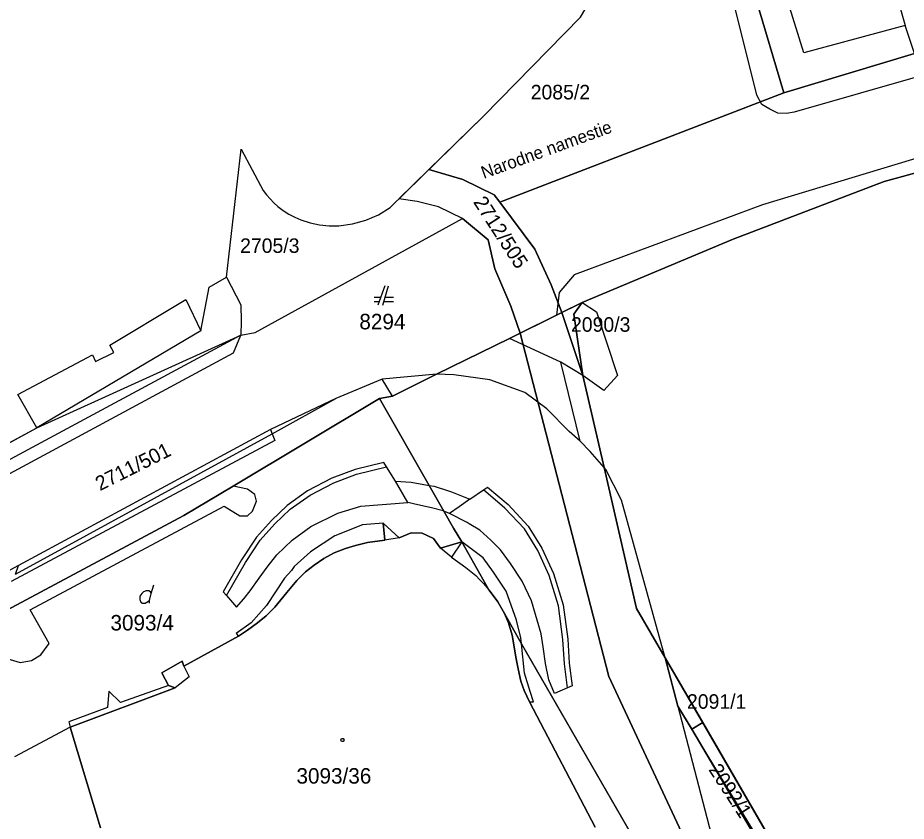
# Model space of a CAD drawing. Extents: x -263587 to -261993, y -1238795 to -1236748.
# Drawn here: x -263095.1 to -263003.3, y -1238329.6 to -1238246.6 of the extents above; entities that cross this region are included whole.
import ezdxf

# ---------------------------------------------------------------- set-up
doc = ezdxf.new("R2010")
doc.units = 0
doc.layers.add('Vrstva 1', color=7, linetype='Continuous')
doc.layers.add('Vrstva 3', color=7, linetype='Continuous')

msp = doc.modelspace()

# ---------------------------------------------------------------- linework, layer by layer
at = {"layer": 'Vrstva 1'}
for p, q in [((-263018.78, -1238254.62), (-263022.59, -1238239.19)), ((-263015.99, -1238254.37), (-263020.46, -1238239.35)), ((-263020.46, -1238239.35), (-263015.99, -1238254.37)), ((-263005.18, -1238241.31), (-263003.46, -1238247.42)), ((-262968.74, -1238243.17), (-263014.92, -1238256.39)), ((-263013.91, -1238250.27), (-263015.54, -1238245.06)), ((-263047.01, -1238256.8), (-263036.98, -1238246.57)), ((-263003.46, -1238247.42), (-263013.91, -1238250.27)), ((-263002.51, -1238250.33), (-263003.46, -1238247.42)), ((-263002.51, -1238250.33), (-263015.99, -1238254.37)), ((-263015.99, -1238254.37), (-263002.51, -1238250.33)), ((-263018.25, -1238255.59), (-263018.78, -1238254.62)), ((-263017.45, -1238256.08), (-263018.25, -1238255.59)), ((-263016.6, -1238256.48), (-263017.45, -1238256.08)), ((-263014.92, -1238256.39), (-263015.72, -1238256.52)), ((-263056.65, -1238266.21), (-263047.01, -1238256.8)), ((-263015.72, -1238256.52), (-263016.6, -1238256.48)), ((-262993.54, -1238258.48), (-263018.2, -1238265.93)), ((-263005.63, -1238263.53), (-262991, -1238259.57)), ((-262991, -1238259.57), (-263005.63, -1238263.53)), ((-263073.56, -1238273.42), (-263072.04, -1238260.2)), ((-263072.04, -1238260.2), (-263069.75, -1238264.45)), ((-263021.23, -1238269.49), (-263005.63, -1238263.53)), ((-263005.63, -1238263.53), (-263021.23, -1238269.49)), ((-263069.75, -1238264.45), (-263069.42, -1238264.9)), ((-263069.42, -1238264.9), (-263069.05, -1238265.33)), ((-263069.05, -1238265.33), (-263068.66, -1238265.73)), ((-263068.66, -1238265.73), (-263068.24, -1238266.11)), ((-263068.24, -1238266.11), (-263067.69, -1238266.53)), ((-263057.86, -1238266.97), (-263056.65, -1238266.21)), ((-263018.2, -1238265.93), (-263037.63, -1238273.16)), ((-263067.69, -1238266.53), (-263067.11, -1238266.91)), ((-263067.11, -1238266.91), (-263066.5, -1238267.23)), ((-263066.5, -1238267.23), (-263065.86, -1238267.51)), ((-263059.16, -1238267.54), (-263057.86, -1238266.97)), ((-263065.86, -1238267.51), (-263064.91, -1238267.81)), ((-263064.91, -1238267.81), (-263063.93, -1238268.01)), ((-263063.93, -1238268.01), (-263062.94, -1238268.1)), ((-263062.94, -1238268.1), (-263061.94, -1238268.1)), ((-263061.94, -1238268.1), (-263060.53, -1238267.92)), ((-263060.53, -1238267.92), (-263059.16, -1238267.54)), ((-263036.8, -1238276.02), (-263021.23, -1238269.49)), ((-263021.23, -1238269.49), (-263036.8, -1238276.02)), ((-263075.32, -1238274.44), (-263073.56, -1238273.42)), ((-263073.56, -1238273.42), (-263072.06, -1238276.26)), ((-263037.63, -1238273.16), (-263039.19, -1238274.98)), ((-263076.18, -1238278.94), (-263075.32, -1238274.44)), ((-263057.2, -1238274.32), (-263057.9, -1238276.32)), ((-263057.4, -1238276.32), (-263056.8, -1238274.32)), ((-263057.62, -1238275.52), (-263058.3, -1238275.52)), ((-263056.3, -1238275.52), (-263057.16, -1238275.52)), ((-263039.19, -1238274.98), (-263039.46, -1238277.33)), ((-263085.58, -1238280.44), (-263078.25, -1238276.02)), ((-263078.25, -1238276.02), (-263077.73, -1238275.72)), ((-263077.73, -1238275.72), (-263076.18, -1238278.94)), ((-263072.06, -1238276.26), (-263072.02, -1238277.94)), ((-263058.3, -1238275.92), (-263057.76, -1238275.92)), ((-263057.28, -1238275.92), (-263056.3, -1238275.92)), ((-263039.46, -1238277.33), (-263036.8, -1238276.02)), ((-263036.8, -1238276.02), (-263039.46, -1238277.33)), ((-263036.8, -1238276.02), (-263037.68, -1238277.24)), ((-263037.68, -1238277.24), (-263036.8, -1238276.02)), ((-263036.8, -1238276.02), (-263035.32, -1238277)), ((-263044.32, -1238279.73), (-263039.46, -1238277.33)), ((-263039.46, -1238277.33), (-263044.32, -1238279.73)), ((-263037.68, -1238277.24), (-263036.73, -1238283.58)), ((-263036.73, -1238283.58), (-263037.68, -1238277.24)), ((-263035.32, -1238277), (-263033.15, -1238283.56)), ((-263072.02, -1238277.94), (-263072.06, -1238279.41)), ((-263076.18, -1238278.94), (-263093.14, -1238288.96)), ((-263072.06, -1238279.41), (-263159.9, -1238326.66)), ((-263072.81, -1238281.23), (-263072.06, -1238279.41)), ((-263051.85, -1238283.44), (-263044.32, -1238279.73)), ((-263044.32, -1238279.73), (-263051.85, -1238283.44)), ((-263039.03, -1238282.18), (-263044.32, -1238279.73)), ((-263087.06, -1238282.11), (-263085.19, -1238281.19)), ((-263085.19, -1238281.19), (-263085.58, -1238280.44)), ((-263159.27, -1238327.85), (-263072.81, -1238281.23)), ((-263095.09, -1238285.51), (-263087.38, -1238281.43)), ((-263087.38, -1238281.43), (-263087.06, -1238282.11)), ((-263036.73, -1238283.58), (-263039.03, -1238282.18)), ((-263037.03, -1238290.33), (-263039.03, -1238282.18)), ((-263057.46, -1238283.94), (-263062.25, -1238285.94)), ((-263051.85, -1238283.44), (-263057.46, -1238283.94)), ((-263056.4, -1238285.69), (-263057.46, -1238283.94)), ((-263056.4, -1238285.69), (-263051.85, -1238283.44)), ((-263051.85, -1238283.44), (-263056.4, -1238285.69)), ((-263050.08, -1238283.5), (-263051.85, -1238283.44)), ((-263046.34, -1238284.03), (-263050.08, -1238283.5)), ((-263036.73, -1238283.58), (-263034.55, -1238293.07)), ((-263034.55, -1238293.07), (-263036.73, -1238283.58)), ((-263034.58, -1238285.12), (-263036.73, -1238283.58)), ((-263033.15, -1238283.56), (-263034.58, -1238285.12)), ((-263042.74, -1238285.32), (-263046.34, -1238284.03)), ((-263093.14, -1238288.96), (-263095.09, -1238285.51)), ((-263057.73, -1238285.95), (-263056.4, -1238285.69)), ((-263056.4, -1238285.69), (-263057.73, -1238285.95)), ((-263040.48, -1238287.01), (-263042.74, -1238285.32)), ((-263072.86, -1238294.99), (-263057.73, -1238285.95)), ((-263057.73, -1238285.95), (-263072.86, -1238294.99)), ((-263062.25, -1238285.94), (-263069, -1238289.13)), ((-263068.84, -1238289.58), (-263062.25, -1238285.94)), ((-263057.73, -1238285.95), (-263052.62, -1238294.91)), ((-263052.62, -1238294.91), (-263057.73, -1238285.95)), ((-263038.16, -1238289.34), (-263040.48, -1238287.01)), ((-263105.46, -1238295.68), (-263093.14, -1238288.96)), ((-263069, -1238289.13), (-263095.04, -1238303.19)), ((-263069, -1238289.13), (-263068.84, -1238289.58)), ((-263037.03, -1238290.33), (-263038.16, -1238289.34)), ((-263068.54, -1238290.28), (-263095.77, -1238304.83)), ((-263095.34, -1238304.07), (-263068.84, -1238289.58)), ((-263068.84, -1238289.58), (-263068.54, -1238290.28)), ((-263035.98, -1238291.42), (-263037.03, -1238290.33)), ((-263034.55, -1238293.07), (-263035.98, -1238291.42)), ((-263057.29, -1238292.56), (-263060.26, -1238293.27)), ((-263060.11, -1238293.75), (-263057.01, -1238293)), ((-263057.01, -1238293), (-263057.29, -1238292.56)), ((-263056.09, -1238294.47), (-263057.01, -1238293)), ((-263034.55, -1238293.07), (-263031.2, -1238307.61)), ((-263031.2, -1238307.61), (-263034.55, -1238293.07)), ((-263034.38, -1238293.26), (-263034.55, -1238293.07)), ((-263060.26, -1238293.27), (-263062.65, -1238294.18)), ((-263062.45, -1238294.64), (-263060.11, -1238293.75)), ((-263032.77, -1238296.42), (-263034.38, -1238293.26)), ((-263062.65, -1238294.18), (-263065.18, -1238295.48)), ((-263064.92, -1238295.91), (-263062.45, -1238294.64)), ((-263054.81, -1238296.66), (-263056.09, -1238294.47)), ((-263056.09, -1238294.47), (-263054.47, -1238294.59)), ((-263054.47, -1238294.59), (-263052.77, -1238294.88)), ((-263052.77, -1238294.88), (-263052.62, -1238294.91)), ((-263052.62, -1238294.91), (-263051.09, -1238297.58)), ((-263051.09, -1238297.58), (-263052.62, -1238294.91)), ((-263052.62, -1238294.91), (-263052.1, -1238294.99)), ((-263077.96, -1238298.03), (-263072.86, -1238294.99)), ((-263072.86, -1238294.99), (-263077.96, -1238298.03)), ((-263071.36, -1238295.31), (-263072.86, -1238294.99)), ((-263070.63, -1238295.84), (-263071.36, -1238295.31)), ((-263070.44, -1238296.54), (-263070.63, -1238295.84)), ((-263065.18, -1238295.48), (-263067.29, -1238296.98)), ((-263052.1, -1238294.99), (-263050.5, -1238295.5)), ((-263050.5, -1238295.5), (-263050.31, -1238295.56)), ((-263050.31, -1238295.56), (-263048.42, -1238296.34)), ((-263048.42, -1238296.34), (-263047.02, -1238295.38)), ((-263047.02, -1238295.38), (-263046.6, -1238295.08)), ((-263044.8, -1238297.26), (-263047.02, -1238295.38)), ((-263046.6, -1238295.08), (-263044.45, -1238296.89)), ((-263070.85, -1238297.58), (-263070.44, -1238296.54)), ((-263066.97, -1238297.37), (-263064.92, -1238295.91)), ((-263059.68, -1238297.07), (-263054.81, -1238296.66)), ((-263053.78, -1238296.91), (-263054.81, -1238296.66)), ((-263048.42, -1238296.34), (-263049.53, -1238297.12)), ((-263028.23, -1238312.73), (-263032.77, -1238296.42)), ((-263093.83, -1238307.77), (-263073.79, -1238297.04)), ((-263073.79, -1238297.04), (-263072.16, -1238298.07)), ((-263071.39, -1238298.04), (-263070.85, -1238297.58)), ((-263067.29, -1238296.98), (-263068.91, -1238298.53)), ((-263068.55, -1238298.88), (-263066.97, -1238297.37)), ((-263062.04, -1238297.77), (-263059.68, -1238297.07)), ((-263052.38, -1238297.23), (-263053.78, -1238296.91)), ((-263051.16, -1238297.55), (-263052.38, -1238297.23)), ((-263051.09, -1238297.58), (-263051.16, -1238297.55)), ((-263051.09, -1238297.58), (-263050.1, -1238299.31)), ((-263050.1, -1238299.31), (-263051.09, -1238297.58)), ((-263050.51, -1238297.81), (-263051.09, -1238297.58)), ((-263049.53, -1238297.12), (-263050.51, -1238297.81)), ((-263042.78, -1238299.41), (-263044.8, -1238297.26)), ((-263044.45, -1238296.89), (-263042.38, -1238299.11)), ((-263098.56, -1238309.04), (-263077.96, -1238298.03)), ((-263077.96, -1238298.03), (-263098.56, -1238309.04)), ((-263072.16, -1238298.07), (-263071.39, -1238298.04)), ((-263068.91, -1238298.53), (-263070.46, -1238300.25)), ((-263064.82, -1238299.16), (-263062.04, -1238297.77)), ((-263048.68, -1238298.75), (-263050.51, -1238297.81)), ((-263070.06, -1238300.55), (-263068.55, -1238298.88)), ((-263066.75, -1238300.57), (-263064.82, -1238299.16)), ((-263059.49, -1238298.97), (-263062.35, -1238300.11)), ((-263057.38, -1238298.8), (-263059.49, -1238298.97)), ((-263057.18, -1238300.57), (-263057.38, -1238298.8)), ((-263057.38, -1238298.8), (-263055.72, -1238300.34)), ((-263055.72, -1238300.34), (-263057.38, -1238298.8)), ((-263057.38, -1238298.8), (-263057.18, -1238300.57)), ((-263050.1, -1238299.31), (-263049.24, -1238300.74)), ((-263049.24, -1238300.74), (-263050.1, -1238299.31)), ((-263048.47, -1238298.88), (-263048.68, -1238298.75)), ((-263047.39, -1238299.54), (-263048.47, -1238298.88)), ((-263046.23, -1238300.56), (-263047.39, -1238299.54)), ((-263041.41, -1238301.62), (-263042.78, -1238299.41)), ((-263042.38, -1238299.11), (-263040.97, -1238301.38)), ((-263070.46, -1238300.25), (-263072, -1238302.61)), ((-263062.35, -1238300.11), (-263064.87, -1238301.77)), ((-263055.72, -1238300.34), (-263057.18, -1238300.57)), ((-263055.72, -1238300.34), (-263054.47, -1238299.8)), ((-263054.47, -1238299.8), (-263055.72, -1238300.34)), ((-263054.47, -1238299.8), (-263053.34, -1238299.84)), ((-263053.34, -1238299.84), (-263054.47, -1238299.8)), ((-263053.34, -1238299.84), (-263052.18, -1238300.41)), ((-263052.18, -1238300.41), (-263053.34, -1238299.84)), ((-263052.18, -1238300.41), (-263051.43, -1238301.4)), ((-263051.43, -1238301.4), (-263052.18, -1238300.41)), ((-263071.57, -1238302.88), (-263070.06, -1238300.55)), ((-263068.35, -1238302.07), (-263066.75, -1238300.57)), ((-263061.26, -1238301.43), (-263060.21, -1238301.11)), ((-263060.21, -1238301.11), (-263061.26, -1238301.43)), ((-263060.21, -1238301.11), (-263058.98, -1238300.8)), ((-263058.98, -1238300.8), (-263060.21, -1238301.11)), ((-263058.98, -1238300.8), (-263057.18, -1238300.57)), ((-263057.18, -1238300.57), (-263058.98, -1238300.8)), ((-263051.43, -1238301.4), (-263049.24, -1238300.74)), ((-263049.24, -1238300.74), (-263051.43, -1238301.4)), ((-263049.24, -1238300.74), (-263050.31, -1238302.33)), ((-263049.24, -1238300.74), (-263046.46, -1238305.68)), ((-263046.46, -1238305.68), (-263049.24, -1238300.74)), ((-263047.04, -1238302.4), (-263049.24, -1238300.74)), ((-263045.24, -1238301.56), (-263046.23, -1238300.56)), ((-263040.97, -1238301.38), (-263039.76, -1238304.02)), ((-263069.36, -1238303.36), (-263068.35, -1238302.07)), ((-263064.87, -1238301.77), (-263066.55, -1238303.28)), ((-263063.48, -1238302.46), (-263062.44, -1238301.89)), ((-263062.44, -1238301.89), (-263063.48, -1238302.46)), ((-263062.44, -1238301.89), (-263061.26, -1238301.43)), ((-263061.26, -1238301.43), (-263062.44, -1238301.89)), ((-263050.31, -1238302.33), (-263051.43, -1238301.4)), ((-263044.2, -1238302.98), (-263045.24, -1238301.56)), ((-263040.23, -1238304.2), (-263041.41, -1238301.62)), ((-263095.04, -1238303.19), (-263110.25, -1238311.4)), ((-263095.34, -1238304.07), (-263095.04, -1238303.19)), ((-263072, -1238302.61), (-263073.88, -1238305.89)), ((-263073.53, -1238306.29), (-263071.57, -1238302.88)), ((-263065.39, -1238303.84), (-263064.5, -1238303.13)), ((-263064.5, -1238303.13), (-263065.39, -1238303.84)), ((-263064.5, -1238303.13), (-263063.48, -1238302.46)), ((-263063.48, -1238302.46), (-263064.5, -1238303.13)), ((-263050.31, -1238302.33), (-263048.83, -1238303.39)), ((-263045.98, -1238303.88), (-263047.04, -1238302.4)), ((-263043.01, -1238304.8), (-263044.2, -1238302.98)), ((-263070.16, -1238304.5), (-263069.36, -1238303.36)), ((-263066.84, -1238303.7), (-263067.54, -1238304.5)), ((-263066.55, -1238303.28), (-263066.84, -1238303.7)), ((-263066.27, -1238304.72), (-263065.39, -1238303.84)), ((-263065.39, -1238303.84), (-263066.27, -1238304.72)), ((-263048.83, -1238303.39), (-263047.78, -1238304.21)), ((-263044.66, -1238305.84), (-263045.98, -1238303.88)), ((-263039.76, -1238304.02), (-263038.77, -1238307.24)), ((-263071.09, -1238305.81), (-263070.16, -1238304.5)), ((-263067.54, -1238304.5), (-263069.42, -1238307.32)), ((-263067.33, -1238305.96), (-263066.27, -1238304.72)), ((-263066.27, -1238304.72), (-263067.33, -1238305.96)), ((-263047.78, -1238304.21), (-263047.38, -1238304.66)), ((-263047.38, -1238304.66), (-263047.02, -1238305.05)), ((-263047.02, -1238305.05), (-263046.46, -1238305.68)), ((-263042.04, -1238306.84), (-263043.01, -1238304.8)), ((-263039.26, -1238307.35), (-263040.23, -1238304.2)), ((-263081.31, -1238306.07), (-263081.04, -1238305.17)), ((-263073.88, -1238305.89), (-263073.53, -1238306.29)), ((-263071.77, -1238306.61), (-263071.09, -1238305.81)), ((-263068.54, -1238307.47), (-263067.33, -1238305.96)), ((-263067.33, -1238305.96), (-263068.54, -1238307.47)), ((-263046.46, -1238305.68), (-263046.2, -1238305.99)), ((-263046.2, -1238305.99), (-263046.46, -1238305.68)), ((-263043.58, -1238308.82), (-263044.66, -1238305.84)), ((-263073.53, -1238306.29), (-263072.5, -1238307.47)), ((-263072.5, -1238307.47), (-263071.77, -1238306.61)), ((-263046.2, -1238305.99), (-263045.52, -1238306.94)), ((-263045.52, -1238306.94), (-263046.2, -1238305.99)), ((-263041.04, -1238310.23), (-263042.04, -1238306.84)), ((-263091.87, -1238311.22), (-263093.83, -1238307.77)), ((-263069.42, -1238307.32), (-263071, -1238309.11)), ((-263069.45, -1238308.37), (-263068.54, -1238307.47)), ((-263068.54, -1238307.47), (-263069.45, -1238308.37)), ((-263045.52, -1238306.94), (-263044.82, -1238308.12)), ((-263044.82, -1238308.12), (-263045.52, -1238306.94)), ((-263038.81, -1238310.82), (-263039.26, -1238307.35)), ((-263038.77, -1238307.24), (-263038.31, -1238310.77)), ((-263031.2, -1238307.61), (-263028.23, -1238312.73)), ((-263028.23, -1238312.73), (-263031.2, -1238307.61)), ((-263070.33, -1238309.11), (-263069.45, -1238308.37)), ((-263069.45, -1238308.37), (-263070.33, -1238309.11)), ((-263044.82, -1238308.12), (-263044.43, -1238309.1)), ((-263044.43, -1238309.1), (-263044.82, -1238308.12)), ((-263044.82, -1238308.12), (-263043.08, -1238311.28)), ((-263043.08, -1238311.28), (-263044.82, -1238308.12)), ((-263071, -1238309.11), (-263072.55, -1238310.2)), ((-263071.36, -1238309.87), (-263070.33, -1238309.11)), ((-263070.33, -1238309.11), (-263071.36, -1238309.87)), ((-263044.43, -1238309.1), (-263044.03, -1238310.39)), ((-263044.03, -1238310.39), (-263044.43, -1238309.1)), ((-263043.16, -1238310.66), (-263043.58, -1238308.82)), ((-263077.94, -1238313.59), (-263072.3, -1238310.46)), ((-263072.3, -1238310.46), (-263077.94, -1238313.59)), ((-263072.55, -1238310.2), (-263072.3, -1238310.46)), ((-263072.3, -1238310.46), (-263071.36, -1238309.87)), ((-263071.36, -1238309.87), (-263072.3, -1238310.46)), ((-263044.03, -1238310.39), (-263043.63, -1238312.83)), ((-263043.63, -1238312.83), (-263044.03, -1238310.39)), ((-263040.84, -1238311.57), (-263041.04, -1238310.23)), ((-263092.72, -1238312.4), (-263091.87, -1238311.22)), ((-263043.08, -1238311.28), (-263043.16, -1238310.66)), ((-263043.08, -1238311.28), (-263031.71, -1238330.94)), ((-263031.71, -1238330.94), (-263043.08, -1238311.28)), ((-263042.76, -1238314.29), (-263043.08, -1238311.28)), ((-263038.65, -1238313.32), (-263038.81, -1238310.82)), ((-263038.31, -1238310.77), (-263038.16, -1238313.28)), ((-263093.69, -1238312.98), (-263092.72, -1238312.4)), ((-263040.61, -1238313.3), (-263040.84, -1238311.57)), ((-263096.56, -1238312.67), (-263094.86, -1238313.18)), ((-263094.86, -1238313.18), (-263093.69, -1238312.98)), ((-263080.21, -1238314.26), (-263078.13, -1238313.06)), ((-263078.13, -1238313.06), (-263080.21, -1238314.26)), ((-263078.13, -1238313.06), (-263077.94, -1238313.59)), ((-263077.94, -1238313.59), (-263078.13, -1238313.06)), ((-263043.63, -1238312.83), (-263043.44, -1238313.84)), ((-263043.44, -1238313.84), (-263043.63, -1238312.83)), ((-263040.25, -1238314.99), (-263040.61, -1238313.3)), ((-263038.33, -1238315.81), (-263038.65, -1238313.32)), ((-263038.16, -1238313.28), (-263037.86, -1238315.6)), ((-263028.23, -1238312.73), (-263011.78, -1238341.08)), ((-263011.78, -1238341.08), (-263028.23, -1238312.73)), ((-263026.93, -1238317.7), (-263028.23, -1238312.73)), ((-263077.94, -1238313.59), (-263077.39, -1238314.66)), ((-263043.44, -1238313.84), (-263043.14, -1238315.12)), ((-263043.14, -1238315.12), (-263043.44, -1238313.84)), ((-263079.52, -1238315.57), (-263080.21, -1238314.26)), ((-263080.21, -1238314.26), (-263079.52, -1238315.57)), ((-263077.39, -1238314.66), (-263078.85, -1238315.8)), ((-263043.14, -1238315.12), (-263042.79, -1238316.09)), ((-263042.79, -1238316.09), (-263043.14, -1238315.12)), ((-263042.2, -1238316.19), (-263042.76, -1238314.29)), ((-263039.67, -1238316.4), (-263040.25, -1238314.99)), ((-263089.7, -1238319.88), (-263078.85, -1238315.8)), ((-263078.85, -1238315.8), (-263089.7, -1238319.88)), ((-263079.52, -1238315.57), (-263084.49, -1238317.31)), ((-263078.85, -1238315.8), (-263079.52, -1238315.57)), ((-263079.52, -1238315.57), (-263078.85, -1238315.8)), ((-263038.33, -1238315.81), (-263039.67, -1238316.4)), ((-263037.86, -1238315.6), (-263038.33, -1238315.81)), ((-263085.69, -1238316.14), (-263085.85, -1238317.85)), ((-263084.49, -1238317.31), (-263085.69, -1238316.14)), ((-263042.79, -1238316.09), (-263042.26, -1238317.26)), ((-263042.26, -1238317.26), (-263042.79, -1238316.09)), ((-263041.84, -1238317.26), (-263042.2, -1238316.19)), ((-263085.85, -1238317.85), (-263089.83, -1238319.33)), ((-263042.26, -1238317.26), (-263035.46, -1238330.2)), ((-263035.46, -1238330.2), (-263042.26, -1238317.26)), ((-263042.26, -1238317.26), (-263041.84, -1238317.26)), ((-263026.93, -1238317.7), (-263022.5, -1238334.79)), ((-263012.31, -1238341.74), (-263026.93, -1238317.7)), ((-263089.83, -1238319.33), (-263089.7, -1238319.88)), ((-263089.7, -1238319.88), (-263095.43, -1238322.94)), ((-263086.55, -1238330.28), (-263089.7, -1238319.88)), ((-263089.7, -1238319.88), (-263086.55, -1238330.28))]:
    msp.add_line(p, q, dxfattribs=at)
msp.add_lwpolyline([(-263081.49, -1238307.06), (-263081.49, -1238306.79), (-263081.31, -1238306.07), (-263081.4, -1238305.89), (-263081.58, -1238305.8), (-263081.85, -1238305.8), (-263082.12, -1238305.89), (-263082.3, -1238306.07), (-263082.48, -1238306.34), (-263082.48, -1238306.7), (-263082.39, -1238306.97), (-263082.21, -1238307.06), (-263081.94, -1238307.06), (-263081.76, -1238306.97), (-263081.49, -1238306.79)], dxfattribs=at)
msp.add_lwpolyline([(-263061.48, -1238321.05), (-263061.39, -1238321.2), (-263061.48, -1238321.35), (-263061.66, -1238321.35), (-263061.75, -1238321.2), (-263061.66, -1238321.05)], close=True, dxfattribs=at)
at = {"layer": 'Vrstva 3'}
for points in [[(-263045.31, -1238265.66), (-263045.89, -1238264.91), (-263049.15, -1238263.32), (-263052.633, -1238262.289), (-263047.01, -1238256.8), (-263036.98, -1238246.57), (-263035.53, -1238244.09), (-263034.01, -1238240.49), (-263033.61, -1238238.45), (-263022.59, -1238239.19), (-263020.46, -1238239.35), (-263015.99, -1238254.37)], [(-263038.91, -1238277.059), (-263039.46, -1238277.33), (-263043.229, -1238279.191), (-263044.19, -1238276.4), (-263045.82, -1238272.56), (-263046.53, -1238269.57), (-263049.17, -1238267.37), (-263051.66, -1238266.16), (-263053.86, -1238265.59), (-263055.759, -1238265.34), (-263052.633, -1238262.289), (-263049.15, -1238263.32), (-263045.89, -1238264.91), (-263045.31, -1238265.66), (-263041.7, -1238270.52), (-263040.01, -1238274.19)], [(-263036.8, -1238276.02), (-263037.68, -1238277.24), (-263036.73, -1238283.58), (-263038.913, -1238277.061)], [(-263024.36, -1238319.4), (-263025.48, -1238320.08), (-263026.93, -1238317.7), (-263028.23, -1238312.73)], [(-263016.817, -1238332.399), (-263017.88, -1238332.99), (-263025.48, -1238320.08), (-263024.36, -1238319.4)]]:
    msp.add_lwpolyline(points, close=True, dxfattribs=at)
for points in [[(-262912.88, -1238240.83), (-262914.78, -1238249.25), (-262914.91, -1238250.99), (-262915.44, -1238253.09), (-262944.92, -1238251.91), (-262949.15, -1238253.18), (-262968.33, -1238254.83), (-262968.84, -1238254.94), (-262973.41, -1238255.92), (-262978.69, -1238257.06), (-262991, -1238259.57), (-263005.63, -1238263.53), (-263021.23, -1238269.49), (-263036.8, -1238276.02), (-263038.91, -1238277.059), (-263040.01, -1238274.19), (-263041.7, -1238270.52), (-263045.31, -1238265.66), (-263015.99, -1238254.37), (-263002.51, -1238250.33), (-262999.91, -1238249.59), (-262992.45, -1238247.47), (-262969.04, -1238240.88)], [(-263105.46, -1238295.68), (-263093.14, -1238288.96), (-263072.06, -1238279.41), (-263070.58, -1238279.11), (-263049.17, -1238267.37), (-263046.53, -1238269.57), (-263045.82, -1238272.56), (-263044.19, -1238276.4), (-263043.229, -1238279.191), (-263044.32, -1238279.73), (-263051.85, -1238283.44), (-263056.4, -1238285.69), (-263057.73, -1238285.95), (-263072.86, -1238294.99), (-263077.96, -1238298.03), (-263098.56, -1238309.04)], [(-262999.53, -1238373.93), (-263005.95, -1238362.6), (-263015.6, -1238346.25), (-263025.11, -1238333.8), (-263034.07, -1238314.63), (-263043.23, -1238279.192), (-263039.46, -1238277.33), (-263038.913, -1238277.061), (-263036.73, -1238283.58), (-263034.55, -1238293.07), (-263031.2, -1238307.61), (-263028.23, -1238312.73), (-263026.93, -1238317.7), (-263025.48, -1238320.08), (-263017.88, -1238332.99), (-263013, -1238341.78), (-263004.33, -1238357.42), (-263001.36, -1238362.79)], [(-263031.71, -1238330.94), (-263043.08, -1238311.28), (-263044.82, -1238308.12), (-263045.52, -1238306.94), (-263046.2, -1238305.99), (-263046.46, -1238305.68), (-263049.24, -1238300.74), (-263050.1, -1238299.31), (-263051.09, -1238297.58), (-263052.62, -1238294.91), (-263057.73, -1238285.95), (-263056.4, -1238285.69), (-263051.85, -1238283.44), (-263044.32, -1238279.73), (-263043.23, -1238279.192), (-263034.07, -1238314.63), (-263025.11, -1238333.8)]]:
    msp.add_lwpolyline(points, dxfattribs=at)

# ---------------------------------------------------------------- texts
at = {"layer": 'Vrstva 1'}
msp.add_text('Narodne namestie', height=1.3, rotation=19.93893, dxfattribs=at).set_placement((-263046.973, -1238263.277))
for s, p in [('8294', (-263059.824, -1238278.8)), ('3093/4', (-263085.529, -1238309.89)), ('3093/36', (-263066.321, -1238325.7))]:
    msp.add_text(s, height=1.6, dxfattribs=at).set_placement(p)
at = {"layer": 'Vrstva 3'}
for s, p in [('2085/2', (-263042.131, -1238255.06)), ('2705/3', (-263072.141, -1238270.91)), ('2090/3', (-263037.968, -1238279.05)), ('2091/1', (-263025.993, -1238317.969))]:
    msp.add_text(s, height=1.5, dxfattribs=at).set_placement(p)
for s, rotation, p in [('2712/505', 302.86549, (-263048.11, -1238265.659)), ('2711/501', 26.64254, (-263086.613, -1238295.516)), ('2092/1', 303.04799, (-263023.813, -1238324.252))]:
    msp.add_text(s, height=1.5, rotation=rotation, dxfattribs=at).set_placement(p)

doc.saveas('drawing.dxf')
